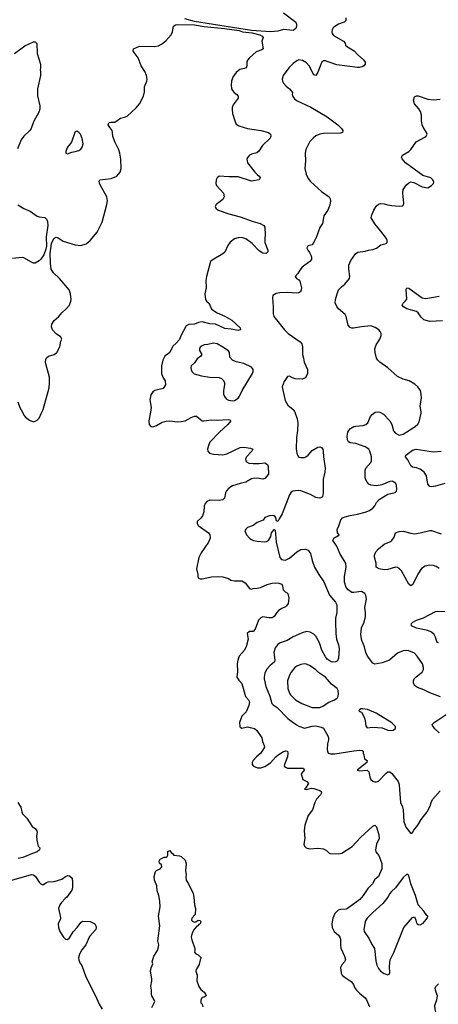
# Model space of a CAD drawing. Header units: inches. Extents: x 1834610 to 2027685, y 642842 to 774116.
# Tile 359 of 632: x 1982346 to 1986761, y 683762 to 694137. Entities that reach past the tile are written whole.
import ezdxf

# ---------------------------------------------------------------- set-up
doc = ezdxf.new("R2010")
doc.units = ezdxf.units.IN
doc.header["$MEASUREMENT"] = 0
doc.layers.add('B9688', color=7, linetype='Continuous')
doc.layers.add('B9689', color=7, linetype='Continuous')

msp = doc.modelspace()

# ---------------------------------------------------------------- linework, layer by layer
at = {"layer": 'B9688', "color": 5}
for points, elevation in [([(1982374, 690000), (1982390, 689971), (1982408, 689948), (1982450, 689916), (1982490, 689901), (1982510, 689906), (1982530, 689916), (1982550, 689938), (1982580, 690000)], 220), ([(1983724, 690000), (1983709, 689910), (1983710, 689870), (1983730, 689851), (1983750, 689848), (1983790, 689862), (1983850, 689897), (1983890, 689908), (1983930, 689910), (1984010, 689899), (1984050, 689902), (1984090, 689912), (1984154, 689946), (1984190, 689958), (1984210, 689958), (1984270, 689912), (1984289, 689909), (1984370, 689921), (1984430, 689918), (1984545, 689925), (1984561, 689921), (1984573, 689910), (1984540, 689870), (1984453, 689790), (1984350, 689684), (1984336, 689650), (1984328, 689610), (1984331, 689590), (1984347, 689570), (1984390, 689559), (1984490, 689551), (1984530, 689561), (1984670, 689630), (1984710, 689632), (1984782, 689622), (1984805, 689610), (1984794, 689590), (1984738, 689530), (1984729, 689510), (1984730, 689490), (1984738, 689478), (1984764, 689464), (1984810, 689460), (1984870, 689460), (1984930, 689467), (1984960, 689450), (1984967, 689430), (1984970, 689350), (1984930, 689302), (1984910, 689296), (1984850, 689307), (1984810, 689304), (1984790, 689298), (1984730, 689264), (1984670, 689251), (1984590, 689227), (1984550, 689202), (1984526, 689174), (1984515, 689150), (1984506, 689094), (1984490, 689077), (1984450, 689070), (1984350, 689073), (1984321, 689059), (1984302, 689038), (1984293, 689010), (1984287, 688950), (1984274, 688910), (1984256, 688884), (1984219, 688850), (1984216, 688830), (1984227, 688807), (1984339, 688730), (1984352, 688710), (1984354, 688674), (1984337, 688630), (1984260, 688520), (1984236, 688470), (1984209, 688350), (1984224, 688290), (1984224, 688270), (1984233, 688253), (1984250, 688245), (1984270, 688245), (1984370, 688265), (1984430, 688270), (1984490, 688265), (1984548, 688248), (1984573, 688233), (1984610, 688223), (1984670, 688226), (1984690, 688223), (1984724, 688204), (1984770, 688142), (1984790, 688135), (1984810, 688143), (1984850, 688146), (1984885, 688155), (1984956, 688184), (1985010, 688198), (1985043, 688203), (1985078, 688198), (1985111, 688190), (1985119, 688170), (1985126, 688130), (1985145, 688110), (1985170, 688093), (1985178, 688078), (1985184, 688044), (1985182, 688010), (1985176, 687984), (1985160, 687960), (1985150, 687952), (1985110, 687934), (1985076, 687910), (1985057, 687890), (1985031, 687849), (1985010, 687835), (1984974, 687834), (1984910, 687845), (1984890, 687836), (1984866, 687810), (1984830, 687715), (1984810, 687689), (1984770, 687689), (1984746, 687670), (1984755, 687610), (1984734, 687530), (1984712, 687490), (1984660, 687430), (1984645, 687390), (1984639, 687350), (1984642, 687270), (1984637, 687210), (1984656, 687176), (1984690, 687144), (1984727, 687007), (1984760, 686970), (1984768, 686950), (1984762, 686910), (1984736, 686844), (1984690, 686798), (1984677, 686770), (1984666, 686730), (1984668, 686688), (1984670, 686682), (1984690, 686673), (1984750, 686685), (1984821, 686670), (1984846, 686646), (1984899, 686570), (1984906, 686530), (1984925, 686490), (1984928, 686470), (1984890, 686409), (1984842, 686370), (1984808, 686330), (1984799, 686310), (1984799, 686290), (1984811, 686270), (1984853, 686253), (1984890, 686255), (1984930, 686267), (1984990, 686305), (1985049, 686371), (1985073, 686390), (1985130, 686426), (1985150, 686434), (1985170, 686431), (1985175, 686410), (1985169, 686370), (1985139, 686290), (1985136, 686270), (1985150, 686260), (1985172, 686252), (1985341, 686250), (1985348, 686230), (1985315, 686190), (1985331, 686131), (1985376, 686110), (1985393, 686090), (1985361, 686039), (1985351, 686030), (1985370, 686025), (1985422, 686038), (1985450, 686037), (1985510, 686014), (1985524, 686004), (1985530, 685990), (1985520, 685970), (1985478, 685922), (1985458, 685890), (1985435, 685810), (1985389, 685751), (1985352, 685650), (1985345, 685590), (1985352, 685510), (1985342, 685450), (1985349, 685429), (1985367, 685410), (1985402, 685402), (1985490, 685409), (1985550, 685400), (1985581, 685381), (1985610, 685353), (1985622, 685350), (1985710, 685349), (1985744, 685356), (1985854, 685426), (1985940, 685520), (1986070, 685638), (1986090, 685648), (1986110, 685631), (1986133, 685547), (1986136, 685510), (1986110, 685450), (1986099, 685390), (1986101, 685370), (1986133, 685330), (1986166, 685246), (1986165, 685190), (1986132, 685110), (1986090, 685077), (1986068, 685030), (1986019, 684981), (1985970, 684910), (1985932, 684868), (1985803, 684770), (1985790, 684764), (1985730, 684761), (1985706, 684754), (1985670, 684719), (1985648, 684670), (1985637, 684610), (1985642, 684570), (1985662, 684530), (1985708, 684490), (1985723, 684470), (1985729, 684450), (1985728, 684388), (1985734, 684354), (1985770, 684270), (1985782, 684230), (1985773, 684210), (1985743, 684177), (1985730, 684150), (1985737, 684090), (1985748, 684070), (1985767, 684050), (1985843, 684003), (1985865, 683970), (1985878, 683938), (1985899, 683910), (1985930, 683878), (1985988, 683830), (1986003, 683810), (1986037, 683737)], 220), ([(1985249, 690000), (1985272, 689930), (1985278, 689890), (1985276, 689810), (1985267, 689730), (1985261, 689610), (1985268, 689568), (1985280, 689540), (1985290, 689529), (1985310, 689525), (1985350, 689525), (1985363, 689530), (1985390, 689550), (1985430, 689596), (1985490, 689633), (1985510, 689636), (1985530, 689631), (1985542, 689610), (1985548, 689590), (1985549, 689530), (1985567, 689410), (1985564, 689370), (1985545, 689295), (1985545, 689150), (1985539, 689110), (1985530, 689101), (1985510, 689094), (1985470, 689104), (1985414, 689134), (1985310, 689174), (1985283, 689177), (1985227, 689170), (1985210, 689160), (1985190, 689132), (1985114, 688930), (1985081, 688879), (1985070, 688849), (1985055, 688855), (1985046, 688890), (1985033, 688910), (1985010, 688914), (1984982, 688910), (1984932, 688890), (1984915, 688865), (1984850, 688838), (1984810, 688808), (1984750, 688786), (1984731, 688770), (1984721, 688750), (1984739, 688710), (1984772, 688672), (1984790, 688660), (1984811, 688650), (1984850, 688641), (1984930, 688635), (1984950, 688638), (1984971, 688650), (1984995, 688690), (1985003, 688730), (1985030, 688765), (1985039, 688759), (1985051, 688631), (1985088, 688470), (1985107, 688450), (1985124, 688444), (1985150, 688443), (1985190, 688462), (1985270, 688530), (1985310, 688553), (1985359, 688559), (1985390, 688547), (1985412, 688512), (1985430, 688438), (1985455, 688370), (1985500, 688290), (1985554, 688214), (1985615, 688075), (1985678, 687998), (1985690, 687970), (1985690, 687890), (1985678, 687830), (1985677, 687790), (1985682, 687670), (1985688, 687608), (1985708, 687550), (1985715, 687510), (1985709, 687411), (1985698, 687382), (1985678, 687370), (1985650, 687368), (1985630, 687372), (1985590, 687398), (1985570, 687425), (1985533, 687493), (1985508, 687570), (1985470, 687641), (1985450, 687662), (1985410, 687684), (1985370, 687689), (1985324, 687676), (1985230, 687633), (1985166, 687594), (1985093, 687570), (1985070, 687555), (1985041, 687519), (1985027, 687470), (1985037, 687390), (1985033, 687370), (1984984, 687330), (1984949, 687290), (1984930, 687250), (1984924, 687210), (1984924, 687190), (1984943, 687110), (1984984, 687010), (1985006, 686930), (1985018, 686918), (1985063, 686890), (1985174, 686774), (1985266, 686706), (1985290, 686693), (1985350, 686673), (1985430, 686694), (1985470, 686696), (1985524, 686684), (1985550, 686671), (1985596, 686590), (1985603, 686570), (1985604, 686550), (1985593, 686507), (1985590, 686450), (1985592, 686430), (1985600, 686410), (1985623, 686403), (1985670, 686400), (1985870, 686434), (1985930, 686440), (1985958, 686438), (1985967, 686430), (1985967, 686410), (1985975, 686390), (1985981, 686350), (1986011, 686330), (1986007, 686310), (1985907, 686230), (1985930, 686222), (1986010, 686228), (1986028, 686210), (1986043, 686143), (1986050, 686130), (1986070, 686115), (1986090, 686107), (1986110, 686107), (1986130, 686115), (1986210, 686196), (1986230, 686210), (1986250, 686210), (1986270, 686194), (1986338, 686110), (1986345, 686090), (1986350, 686070), (1986364, 685890), (1986384, 685844), (1986392, 685810), (1986397, 685690), (1986419, 685630), (1986470, 685562), (1986490, 685571), (1986503, 685597), (1986545, 685650), (1986581, 685710), (1986645, 685790), (1986674, 685850), (1986685, 685890), (1986699, 685921), (1986780, 686010)], 240), ([(1986783, 687003), (1986670, 687045), (1986610, 687077), (1986540, 687100), (1986510, 687121), (1986501, 687150), (1986500, 687170), (1986507, 687190), (1986527, 687213), (1986578, 687250), (1986590, 687263), (1986604, 687290), (1986606, 687310), (1986596, 687350), (1986539, 687430), (1986510, 687461), (1986450, 687485), (1986430, 687490), (1986390, 687487), (1986330, 687463), (1986248, 687390), (1986170, 687359), (1986090, 687346), (1986070, 687356), (1986013, 687430), (1985996, 687470), (1985984, 687530), (1985955, 687595), (1985943, 687657), (1985951, 687729), (1985978, 687790), (1985992, 687850), (1985993, 687890), (1985985, 687945), (1986002, 688030), (1985998, 688070), (1985985, 688090), (1985950, 688112), (1985870, 688100), (1985850, 688103), (1985810, 688130), (1985790, 688155), (1985770, 688210), (1985771, 688270), (1985790, 688370), (1985787, 688410), (1985726, 688506), (1985691, 688591), (1985649, 688651), (1985662, 688678), (1985690, 688691), (1985714, 688710), (1985699, 688730), (1985696, 688770), (1985710, 688792), (1985732, 688868), (1985752, 688888), (1985780, 688900), (1985830, 688914), (1985910, 688926), (1985990, 688947), (1986035, 688965), (1986070, 688991), (1986090, 689014), (1986110, 689051), (1986139, 689081), (1986230, 689136), (1986306, 689154), (1986319, 689170), (1986325, 689190), (1986321, 689230), (1986313, 689250), (1986290, 689269), (1986274, 689274), (1986250, 689272), (1986164, 689236), (1986110, 689227), (1986051, 689231), (1986030, 689243), (1986010, 689264), (1985995, 689290), (1985990, 689310), (1985991, 689389), (1985997, 689410), (1986048, 689470), (1986058, 689490), (1986056, 689530), (1986039, 689590), (1986028, 689610), (1985990, 689638), (1985890, 689670), (1985830, 689680), (1985813, 689690), (1985803, 689710), (1985800, 689750), (1985807, 689790), (1985818, 689810), (1985834, 689830), (1985869, 689850), (1985890, 689855), (1985970, 689862), (1985995, 689870), (1986019, 689890), (1986045, 689955), (1986063, 689977), (1986096, 690000)], 240), ([(1986144, 690000), (1986182, 689982), (1986250, 689910), (1986271, 689871), (1986290, 689806), (1986310, 689779), (1986350, 689760), (1986390, 689769), (1986517, 689850), (1986544, 689876), (1986559, 689901), (1986580, 689990), (1986579, 690000)], 240), ([(1986830, 689251), (1986730, 689221), (1986690, 689216), (1986670, 689218), (1986650, 689244), (1986635, 689330), (1986613, 689370), (1986570, 689402), (1986530, 689416), (1986490, 689422), (1986470, 689436), (1986438, 689498), (1986415, 689530), (1986417, 689550), (1986490, 689602), (1986527, 689613), (1986710, 689585), (1986790, 689589)], 220), ([(1986770, 688354), (1986737, 688377), (1986710, 688387), (1986670, 688391), (1986621, 688379), (1986585, 688355), (1986545, 688295), (1986494, 688186), (1986470, 688172), (1986450, 688189), (1986372, 688330), (1986352, 688352), (1986330, 688366), (1986310, 688370), (1986230, 688342), (1986190, 688340), (1986139, 688350), (1986106, 688370), (1986105, 688410), (1986087, 688473), (1986087, 688493), (1986102, 688530), (1986130, 688560), (1986190, 688611), (1986250, 688636), (1986270, 688651), (1986295, 688685), (1986310, 688730), (1986350, 688745), (1986390, 688747), (1986470, 688725), (1986510, 688720), (1986569, 688729), (1986670, 688756), (1986690, 688754), (1986790, 688721)], 220), ([(1986764, 687570), (1986754, 687574), (1986746, 687586), (1986732, 687632), (1986718, 687658), (1986690, 687685), (1986650, 687702), (1986530, 687724), (1986479, 687750), (1986477, 687757), (1986476, 687770), (1986492, 687790), (1986532, 687810), (1986604, 687836), (1986730, 687902), (1986750, 687906), (1986830, 687900)], 220), ([(1986770, 686621), (1986725, 686665), (1986700, 686700), (1986696, 686710), (1986716, 686730), (1986864, 686830)], 240), ([(1982327, 685890), (1982358, 685838), (1982368, 685790), (1982377, 685770), (1982422, 685722), (1982477, 685637), (1982511, 685610), (1982526, 685590), (1982530, 685574), (1982523, 685537), (1982528, 685492), (1982542, 685430), (1982557, 685410), (1982556, 685390), (1982529, 685370), (1982482, 685350), (1982378, 685310), (1982330, 685298)], 180), ([(1983741, 683730), (1983770, 683790), (1983765, 683810), (1983740, 683850), (1983736, 683870), (1983737, 683910), (1983728, 683952), (1983740, 684010), (1983740, 684030), (1983726, 684110), (1983733, 684147), (1983749, 684190), (1983744, 684210), (1983762, 684270), (1983799, 684330), (1983806, 684354), (1983812, 684390), (1983804, 684430), (1983824, 684590), (1983811, 684690), (1983827, 684790), (1983824, 684850), (1983815, 684910), (1983797, 684957), (1983793, 685010), (1983769, 685070), (1983763, 685110), (1983780, 685160), (1983789, 685171), (1983829, 685190), (1983844, 685210), (1983842, 685230), (1983822, 685250), (1983818, 685270), (1983829, 685291), (1983869, 685311), (1983890, 685312), (1983900, 685320), (1983908, 685332), (1983910, 685372), (1983930, 685382), (1983942, 685362), (1983958, 685350), (1983970, 685332), (1984030, 685325), (1984050, 685318), (1984090, 685282), (1984103, 685243), (1984093, 685170), (1984101, 685130), (1984098, 685102), (1984103, 685070), (1984127, 685030), (1984175, 684930), (1984184, 684890), (1984188, 684810), (1984201, 684770), (1984196, 684710), (1984162, 684670), (1984157, 684650), (1984170, 684637), (1984190, 684628), (1984210, 684633), (1984230, 684647), (1984250, 684645), (1984255, 684630), (1984248, 684610), (1984236, 684604), (1984226, 684590), (1984215, 684585), (1984178, 684542), (1984160, 684500), (1984155, 684470), (1984160, 684440), (1984194, 684350), (1984194, 684326), (1984188, 684310), (1984199, 684299), (1984230, 684282), (1984260, 684250), (1984248, 684230), (1984238, 684182), (1984206, 684130), (1984205, 684110), (1984219, 684070), (1984215, 684010), (1984235, 683950), (1984258, 683918), (1984291, 683890), (1984306, 683870), (1984311, 683850), (1984290, 683839), (1984270, 683835), (1984255, 683810), (1984258, 683778), (1984270, 683762), (1984277, 683737)], 180), ([(1982190, 685048), (1982469, 685129), (1982490, 685125), (1982513, 685110), (1982551, 685050), (1982570, 685031), (1982590, 685021), (1982630, 685047), (1982647, 685053), (1982710, 685057), (1982790, 685082), (1982830, 685110), (1982850, 685118), (1982870, 685115), (1982898, 685090), (1982904, 685044), (1982902, 684990), (1982896, 684964), (1982844, 684890), (1982824, 684876), (1982786, 684834), (1982769, 684810), (1982754, 684770), (1982778, 684678), (1982776, 684664), (1982753, 684610), (1982754, 684570), (1982770, 684530), (1982809, 684470), (1982830, 684448), (1982850, 684445), (1982870, 684461), (1982910, 684524), (1982951, 684570), (1982990, 684625), (1983010, 684639), (1983090, 684634), (1983137, 684610), (1983150, 684590), (1983153, 684570), (1983148, 684550), (1983083, 684477), (1983044, 684390), (1983003, 684337), (1982977, 684290), (1982967, 684253), (1982969, 684229), (1982980, 684200), (1983000, 684170), (1983044, 684050), (1983146, 683850), (1983184, 683764), (1983215, 683710)], 180), ([(1986790, 683596), (1986748, 683648), (1986738, 683670), (1986728, 683710), (1986726, 683750), (1986746, 683810), (1986751, 683850), (1986747, 683870), (1986730, 683910), (1986728, 683932), (1986735, 683950), (1986763, 683977)], 220)]:
    msp.add_lwpolyline(points, dxfattribs=dict(at, elevation=elevation))
for points, elevation in [([(1985350, 687348), (1985310, 687342), (1985270, 687326), (1985249, 687311), (1985210, 687263), (1985193, 687230), (1985172, 687170), (1985173, 687090), (1985190, 687039), (1985202, 687022), (1985256, 686970), (1985323, 686930), (1985430, 686890), (1985510, 686889), (1985550, 686907), (1985598, 686942), (1985666, 686970), (1985693, 686987), (1985706, 687010), (1985708, 687030), (1985704, 687070), (1985694, 687090), (1985636, 687136), (1985570, 687210), (1985499, 687259), (1985470, 687286), (1985409, 687330), (1985370, 687347)], 260), ([(1985963, 686877), (1985945, 686875), (1985930, 686866), (1985922, 686850), (1985950, 686842), (1985982, 686782), (1985990, 686750), (1985997, 686697), (1986010, 686676), (1986070, 686681), (1986170, 686677), (1986229, 686649), (1986270, 686647), (1986285, 686650), (1986309, 686670), (1986309, 686690), (1986270, 686729), (1986104, 686830), (1986015, 686870)], 260), ([(1986430, 685133), (1986390, 685098), (1986309, 684991), (1986266, 684950), (1986250, 684930), (1986230, 684890), (1986177, 684823), (1986070, 684731), (1986010, 684670), (1985997, 684650), (1985990, 684630), (1985975, 684550), (1985978, 684530), (1986032, 684452), (1986058, 684398), (1986089, 684350), (1986101, 684221), (1986114, 684174), (1986130, 684139), (1986150, 684111), (1986190, 684087), (1986230, 684071), (1986242, 684078), (1986249, 684091), (1986245, 684165), (1986255, 684230), (1986291, 684309), (1986396, 684570), (1986490, 684678), (1986510, 684682), (1986525, 684650), (1986526, 684630), (1986538, 684610), (1986550, 684603), (1986570, 684601), (1986603, 684617), (1986648, 684672), (1986649, 684690), (1986639, 684699), (1986610, 684745), (1986549, 684809), (1986522, 684910), (1986471, 685030), (1986450, 685118)], 240)]:
    msp.add_lwpolyline(points, close=True, dxfattribs=dict(at, elevation=elevation))
at = {"layer": 'B9689', "color": 5}
for points, elevation in [([(1985129, 694209), (1985257, 694110), (1985267, 694090), (1985267, 694070), (1985257, 694043), (1985230, 694025), (1985130, 694035), (1985070, 694016), (1984990, 694010), (1984790, 694024), (1984190, 694119), (1984086, 694146)], 220), ([(1985784, 694156), (1985785, 694130), (1985767, 694110), (1985710, 694090), (1985670, 694067), (1985653, 694050), (1985642, 694030), (1985637, 694010), (1985640, 693990), (1985656, 693970), (1985760, 693910), (1985777, 693890), (1985782, 693870), (1985803, 693850), (1985873, 693810), (1985909, 693769), (1985974, 693710), (1985988, 693690), (1985990, 693669), (1985975, 693650), (1985959, 693641), (1985930, 693634), (1985910, 693633), (1985690, 693661), (1985590, 693698), (1985570, 693703), (1985550, 693702), (1985533, 693690), (1985524, 693676), (1985490, 693584), (1985470, 693549), (1985450, 693557), (1985399, 693650), (1985370, 693683), (1985330, 693707), (1985290, 693713), (1985270, 693705), (1985230, 693674), (1985185, 693630), (1985125, 693550), (1985114, 693510), (1985118, 693490), (1985130, 693468), (1985157, 693437), (1985190, 693410), (1985223, 693370), (1985221, 693350), (1985228, 693328), (1985245, 693305), (1985267, 693287), (1985417, 693217), (1985590, 693114), (1985703, 693030), (1985741, 692990), (1985753, 692970), (1985751, 692950), (1985730, 692942), (1985550, 692939), (1985510, 692931), (1985470, 692913), (1985440, 692890), (1985407, 692853), (1985364, 692770), (1985358, 692730), (1985362, 692650), (1985353, 692570), (1985369, 692510), (1985390, 692463), (1985413, 692433), (1985528, 692328), (1985609, 692269), (1985620, 692250), (1985623, 692230), (1985618, 692182), (1985597, 692130), (1985553, 692070), (1985539, 691990), (1985510, 691949), (1985478, 691850), (1985450, 691793), (1985430, 691765), (1985387, 691753), (1985378, 691742), (1985376, 691730), (1985384, 691710), (1985404, 691684), (1985420, 691650), (1985424, 691630), (1985422, 691610), (1985406, 691590), (1985326, 691530), (1985301, 691499), (1985279, 691461), (1985251, 691430), (1985264, 691410), (1985290, 691397), (1985302, 691382), (1985317, 691310), (1985316, 691290), (1985309, 691271), (1985290, 691259), (1985270, 691254), (1985170, 691263), (1985090, 691259), (1985050, 691252), (1985017, 691230), (1985011, 691210), (1985019, 691110), (1985018, 691038), (1985027, 691010), (1985139, 690870), (1985176, 690830), (1985304, 690744), (1985320, 690720), (1985330, 690691), (1985330, 690610), (1985338, 690570), (1985348, 690528), (1985382, 690450), (1985382, 690410), (1985376, 690390), (1985356, 690364), (1985330, 690350), (1985253, 690353), (1985222, 690362), (1985190, 690381), (1985170, 690378), (1985134, 690326), (1985115, 690270), (1985118, 690250), (1985145, 690125), (1985174, 690074), (1985231, 690030), (1985245, 690010), (1985249, 690000)], 240), ([(1982580, 690000), (1982594, 690030), (1982657, 690257), (1982662, 690310), (1982660, 690370), (1982620, 690510), (1982618, 690530), (1982623, 690557), (1982630, 690575), (1982648, 690592), (1982709, 690610), (1982738, 690630), (1982769, 690690), (1982779, 690750), (1982789, 690770), (1982784, 690790), (1982777, 690797), (1982730, 690827), (1982692, 690870), (1982682, 690902), (1982685, 690930), (1982710, 690967), (1982760, 691010), (1982791, 691049), (1982837, 691090), (1982871, 691129), (1982886, 691170), (1982888, 691190), (1982882, 691250), (1982866, 691290), (1982766, 691410), (1982702, 691470), (1982678, 691510), (1982670, 691570), (1982667, 691673), (1982682, 691778), (1982707, 691833), (1982730, 691846), (1982750, 691839), (1982805, 691805), (1982930, 691764), (1982990, 691759), (1983046, 691774), (1983090, 691810), (1983162, 691898), (1983216, 692004), (1983266, 692190), (1983271, 692230), (1983266, 692270), (1983197, 692390), (1983187, 692413), (1983183, 692437), (1983190, 692450), (1983310, 692465), (1983370, 692489), (1983404, 692530), (1983416, 692570), (1983411, 692669), (1983402, 692730), (1983390, 692765), (1983348, 692850), (1983330, 692910), (1983326, 692950), (1983320, 692970), (1983290, 693010), (1983280, 693030), (1983281, 693039), (1983290, 693053), (1983310, 693058), (1983350, 693058), (1983410, 693098), (1983451, 693109), (1983479, 693121), (1983575, 693210), (1983610, 693250), (1983650, 693330), (1983662, 693378), (1983664, 693430), (1983688, 693490), (1983691, 693511), (1983683, 693550), (1983665, 693590), (1983627, 693650), (1983595, 693735), (1983553, 693790), (1983544, 693810), (1983548, 693830), (1983610, 693857), (1983770, 693855), (1983810, 693863), (1983842, 693878), (1983887, 693913), (1983943, 693977), (1983958, 694010), (1983968, 694070), (1983990, 694082), (1984013, 694087), (1984190, 694083), (1984290, 694067), (1984505, 694045), (1984662, 694022), (1984696, 694010), (1984799, 693999), (1984879, 693979), (1984905, 693965), (1984913, 693950), (1984900, 693910), (1984915, 693830), (1984900, 693820), (1984841, 693799), (1984770, 693735), (1984750, 693710), (1984742, 693690), (1984740, 693650), (1984733, 693630), (1984718, 693622), (1984669, 693611), (1984650, 693600), (1984630, 693581), (1984595, 693530), (1984581, 693490), (1984578, 693450), (1984579, 693410), (1984590, 693391), (1984609, 693369), (1984636, 693350), (1984651, 693330), (1984651, 693310), (1984599, 693241), (1984588, 693212), (1984586, 693190), (1984590, 693150), (1984614, 693070), (1984630, 693036), (1984658, 693018), (1984750, 692992), (1984890, 692970), (1984970, 692950), (1984991, 692930), (1984996, 692910), (1984986, 692890), (1984908, 692812), (1984868, 692752), (1984847, 692733), (1984790, 692721), (1984770, 692710), (1984751, 692690), (1984743, 692670), (1984747, 692630), (1984761, 692610), (1984826, 692530), (1984850, 692505), (1984871, 692490), (1984882, 692470), (1984870, 692449), (1984790, 692435), (1984650, 692480), (1984550, 692480), (1984450, 692489), (1984427, 692470), (1984419, 692450), (1984414, 692410), (1984421, 692390), (1984495, 692310), (1984501, 692270), (1984490, 692242), (1984418, 692190), (1984406, 692170), (1984415, 692150), (1984441, 692130), (1984550, 692093), (1984670, 692061), (1984810, 692009), (1984881, 691990), (1984921, 691970), (1984931, 691950), (1984935, 691870), (1984930, 691830), (1984933, 691790), (1984962, 691710), (1984963, 691690), (1984947, 691673), (1984910, 691676), (1984870, 691702), (1984799, 691779), (1984730, 691828), (1984690, 691842), (1984650, 691840), (1984612, 691828), (1984566, 691794), (1984542, 691758), (1984510, 691688), (1984490, 691671), (1984375, 691605), (1984360, 691590), (1984315, 691430), (1984309, 691390), (1984312, 691310), (1984298, 691250), (1984304, 691190), (1984316, 691170), (1984345, 691145), (1984370, 691087), (1984427, 691047), (1984510, 691014), (1984585, 690970), (1984670, 690890), (1984676, 690870), (1984650, 690861), (1984576, 690876), (1984510, 690882), (1984410, 690929), (1984350, 690933), (1984270, 690953), (1984232, 690948), (1984190, 690928), (1984130, 690924), (1984102, 690910), (1984048, 690812), (1984030, 690769), (1983997, 690730), (1983962, 690698), (1983928, 690632), (1983878, 690590), (1983855, 690550), (1983842, 690490), (1983843, 690410), (1983854, 690370), (1983879, 690330), (1983884, 690290), (1983858, 690250), (1983770, 690230), (1983750, 690216), (1983730, 690185), (1983718, 690130), (1983732, 690050), (1983724, 690000)], 220), ([(1982290, 693781), (1982399, 693861), (1982490, 693904), (1982510, 693903), (1982527, 693887), (1982530, 693782), (1982566, 693670), (1982566, 693630), (1982561, 693610), (1982566, 693590), (1982564, 693550), (1982532, 693410), (1982535, 693335), (1982558, 693230), (1982558, 693202), (1982551, 693169), (1982490, 693062), (1982468, 692990), (1982453, 692970), (1982389, 692910), (1982363, 692870), (1982324, 692776)], 220), ([(1986579, 690000), (1986571, 690069), (1986584, 690150), (1986582, 690190), (1986572, 690230), (1986564, 690244), (1986545, 690270), (1986515, 690295), (1986452, 690332), (1986390, 690350), (1986330, 690378), (1986230, 690470), (1986145, 690530), (1986123, 690550), (1986110, 690569), (1986094, 690630), (1986092, 690670), (1986104, 690710), (1986143, 690770), (1986153, 690790), (1986157, 690810), (1986157, 690830), (1986149, 690850), (1986134, 690870), (1986095, 690895), (1986050, 690912), (1985950, 690902), (1985867, 690887), (1985850, 690886), (1985830, 690894), (1985810, 690918), (1985789, 691010), (1985779, 691030), (1985710, 691089), (1985690, 691114), (1985672, 691152), (1985677, 691190), (1985693, 691250), (1985710, 691290), (1985739, 691321), (1985775, 691350), (1985824, 691410), (1985829, 691431), (1985816, 691510), (1985818, 691550), (1985840, 691600), (1985889, 691670), (1985913, 691687), (1985990, 691699), (1986026, 691710), (1986070, 691714), (1986110, 691728), (1986155, 691765), (1986210, 691778), (1986222, 691790), (1986221, 691810), (1986213, 691830), (1986156, 691910), (1986090, 691985), (1986053, 692050), (1986056, 692070), (1986081, 692130), (1986107, 692173), (1986130, 692194), (1986150, 692202), (1986190, 692198), (1986230, 692185), (1986270, 692178), (1986347, 692173), (1986383, 692177), (1986393, 692187), (1986396, 692204), (1986386, 692310), (1986392, 692348), (1986424, 692396), (1986450, 692419), (1986470, 692427), (1986503, 692423), (1986590, 692376), (1986650, 692367), (1986690, 692391), (1986709, 692410), (1986715, 692425), (1986705, 692450), (1986684, 692470), (1986597, 692497), (1986416, 692630), (1986379, 692670), (1986373, 692690), (1986383, 692710), (1986449, 692750), (1986473, 692770), (1986529, 692850), (1986619, 692901), (1986632, 692910), (1986642, 692930), (1986637, 692950), (1986603, 693003), (1986591, 693030), (1986584, 693070), (1986585, 693130), (1986574, 693170), (1986557, 693197), (1986510, 693250), (1986501, 693290), (1986510, 693323), (1986530, 693334), (1986550, 693334), (1986650, 693301), (1986710, 693292), (1986781, 693299)], 240), ([(1982328, 692188), (1982390, 692148), (1982458, 692118), (1982530, 692066), (1982550, 692059), (1982612, 692052), (1982630, 692037), (1982639, 692010), (1982643, 691970), (1982625, 691850), (1982629, 691750), (1982621, 691719), (1982599, 691661), (1982570, 691615), (1982550, 691595), (1982510, 691570), (1982490, 691572), (1982470, 691581), (1982390, 691627), (1982373, 691633), (1982270, 691620)], 220), ([(1986804, 690964), (1986670, 690957), (1986610, 690975), (1986581, 691001), (1986548, 691050), (1986530, 691061), (1986429, 691090), (1986393, 691110), (1986381, 691130), (1986389, 691150), (1986413, 691170), (1986428, 691192), (1986423, 691297), (1986430, 691311), (1986450, 691307), (1986590, 691206), (1986630, 691198), (1986770, 691224)], 220), ([(1982328, 690110), (1982347, 690050), (1982374, 690000)], 220), ([(1986096, 690000), (1986098, 690002), (1986130, 690006), (1986144, 690000)], 240)]:
    msp.add_lwpolyline(points, dxfattribs=dict(at, elevation=elevation))
at = {"layer": 'B9689', "color": 5, "elevation": 240}
for points in [[(1982950, 692961), (1982930, 692955), (1982926, 692950), (1982893, 692847), (1982850, 692795), (1982839, 692770), (1982831, 692750), (1982832, 692732), (1982850, 692725), (1982897, 692743), (1982930, 692748), (1982970, 692760), (1982990, 692774), (1983006, 692794), (1983014, 692830), (1983006, 692886), (1982987, 692930), (1982970, 692949)], [(1984390, 690730), (1984330, 690714), (1984290, 690710), (1984270, 690702), (1984250, 690685), (1984241, 690670), (1984244, 690650), (1984266, 690610), (1984258, 690590), (1984218, 690562), (1984190, 690521), (1984156, 690490), (1984151, 690469), (1984153, 690450), (1984162, 690430), (1984187, 690407), (1984265, 690385), (1984350, 690369), (1984450, 690366), (1984476, 690356), (1984496, 690336), (1984506, 690310), (1984506, 690290), (1984494, 690230), (1984496, 690190), (1984505, 690165), (1984523, 690143), (1984548, 690128), (1984590, 690122), (1984610, 690125), (1984650, 690150), (1984665, 690170), (1984692, 690230), (1984802, 690410), (1984810, 690430), (1984809, 690450), (1984803, 690463), (1984790, 690475), (1984710, 690515), (1984630, 690532), (1984590, 690550), (1984562, 690582), (1984559, 690630), (1984547, 690647), (1984488, 690688), (1984430, 690720)]]:
    msp.add_lwpolyline(points, close=True, dxfattribs=at)

doc.saveas('drawing.dxf')
